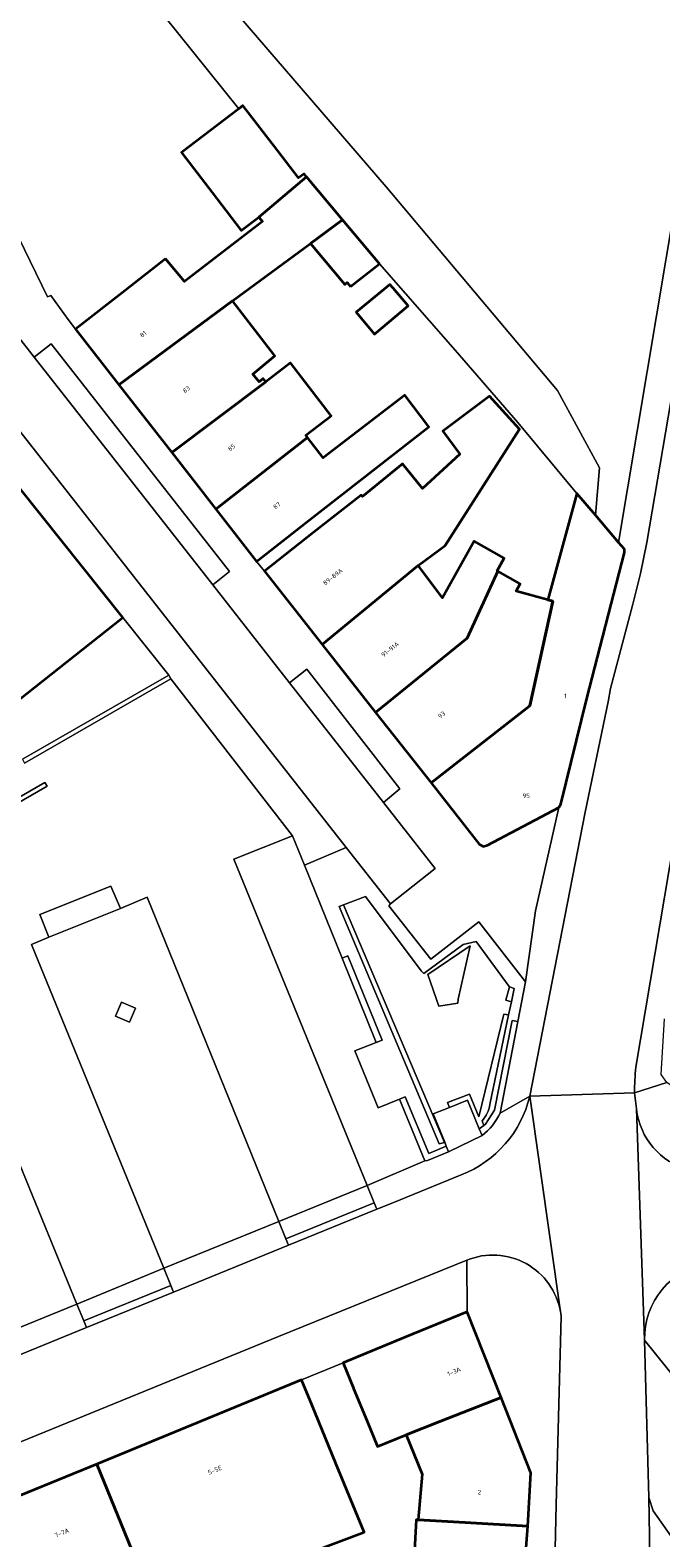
# Model space of a CAD drawing. Header units: metres. Extents: x 197700 to 204338, y 317132 to 325229.
# Tile 688 of 1056: x 202897 to 202947, y 318963 to 319083. Entities that reach past the tile are written whole.
import ezdxf
from ezdxf.enums import TextEntityAlignment as Align

# ---------------------------------------------------------------- set-up
doc = ezdxf.new("R2010")
doc.units = ezdxf.units.M
for name, color, linetype, lineweight in [('B-WE-GR-BEPLANTING_CULTUUR_BODEMBEDEKKER-GV', 90, 'Continuous', 18), ('B-WE-GR-BEPLANTING_CULTUUR_BOSPLANTSOEN-GV', 90, 'Continuous', 18), ('B-WE-GR-BEPLANTING_CULTUUR_HEESTERS-GV', 90, 'Continuous', 18), ('B-WE-IE-TERREINAFSCHEIDING_KUNSTMATIG_HEKWERK-G', 20, 'IE-TERREINAFSCHEIDING-KUNSTMATIG', 18), ('B-WE-IE-TERREINAFSCHEIDING_KUNSTMATIG_MUUR-G', 90, 'IE-TERREINAFSCHEIDING-KUNSTMATIG-DICHT', 18), ('B-WE-IE-TERREINAFSCHEIDING_KUNSTMATIG_MUUR-GV', 90, 'Continuous', 18), ('B-WE-OG-BEBOUWING-GV', 7, 'Continuous', 35), ('B-WE-OG-BEBOUWING-T18', 10, 'Continuous', 18), ('B-WE-OG-TERREIN_CULTUURSCHEIDING-GV', 7, 'Continuous', 18), ('B-WE-OG-TERREIN_ERF-GV', 7, 'Continuous', 18), ('B-WE-VH-VERHARDING_ASFALT-GV', 252, 'Continuous', 18), ('B-WE-VH-VERHARDING_BETONSTRAATSTEEN-GV', 252, 'Continuous', 18), ('B-WE-VH-VERHARDING_OPEN-GV', 252, 'Continuous', 18), ('B-WE-VH-VERHARDING_TEGEL-GV', 252, 'Continuous', 18)]:
    doc.layers.add(name, color=color, linetype=linetype, lineweight=lineweight)
doc.styles.add('NLCS-ISO-M200-T18', font='NLCS-ISO.ttf', dxfattribs={"height": 0.36})
doc.linetypes.add('IE-TERREINAFSCHEIDING-KUNSTMATIG', pattern='A,4,[82,NLCS.SHX,S=0.75,R=90,X=0,Y=0],4,-2', length=10)
doc.linetypes.add('IE-TERREINAFSCHEIDING-KUNSTMATIG-DICHT', pattern='A,8,-1,[82,NLCS.SHX,S=0.75,R=90,X=0,Y=0],-1', length=10)

msp = doc.modelspace()

# ---------------------------------------------------------------- linework, layer by layer
at = {"layer": 'B-WE-GR-BEPLANTING_CULTUUR_BODEMBEDEKKER-GV'}
for points in [[(202922.477, 319017.632), (202919.154, 319016.232), (202922.147, 319008.847), (202922.613, 319009.035), (202925.326, 319002.333), (202924.863, 319002.145), (202923.165, 319001.475), (202925.008, 318996.945), (202926.715, 318997.629), (202927.161, 318997.814), (202929.049, 318993.338), (202930.429, 318993.908), (202930.302, 318994.217), (202930.272, 318994.21), (202929.869, 318994.098), (202921.917, 319012.935), (202922.254, 319013.081), (202923.998, 319013.727), (202928.441, 319007.844), (202928.63, 319007.622), (202931.766, 319009.929), (202932.808, 319010.154), (202935.42, 319006.588), (202935.458, 319006.574), (202935.819, 319006.437), (202935.599, 319005.378), (202935.381, 319004.335), (202933.899, 318997.213)], [(202933.269, 318995.91), (202933.42, 318995.554), (202933.543, 318995.642), (202934.262, 318996.757), (202935.653, 319003.889), (202936.116, 319003.799), (202936.735, 319006.965), (202933.008, 319011.718), (202929.202, 319008.771), (202925.851, 319013.005), (202925.986, 319013.162), (202922.477, 319017.632)], [(202934.696, 318996.541), (202936.116, 319003.799), (202935.653, 319003.889), (202934.262, 318996.757), (202933.543, 318995.642), (202933.42, 318995.554), (202933.047, 318995.29)], [(202933.047, 318995.29), (202933.272, 318994.748)]]:
    msp.add_lwpolyline(points, dxfattribs=at)
for points in [[(202935.599, 319005.378), (202935.171, 319005.501), (202935.458, 319006.574), (202935.42, 319006.588), (202932.808, 319010.154), (202931.766, 319009.929), (202928.63, 319007.622), (202928.441, 319007.844), (202923.998, 319013.727), (202922.254, 319013.081), (202930.272, 318994.21), (202930.302, 318994.217), (202929.376, 318996.465), (202930.672, 318996.991), (202930.53, 318997.367), (202932.283, 318998.044), (202933.018, 318996.242), (202935.003, 319004.398), (202935.381, 319004.335)], [(202932.325, 319009.819), (202931.361, 319005.574), (202931.353, 319005.271), (202929.84, 319005.019), (202928.972, 319007.541)], [(202905.248, 319003.764), (202905.714, 319004.869), (202904.608, 319005.336), (202904.142, 319004.229)]]:
    msp.add_lwpolyline(points, close=True, dxfattribs=at)
for points in [[(202933.899, 318997.213, -0.1294274), (202933.269, 318995.91)], [(202933.272, 318994.748, 0.1194954), (202934.696, 318996.541)]]:
    msp.add_lwpolyline(points, format="xyb", dxfattribs=at)
at = {"layer": 'B-WE-GR-BEPLANTING_CULTUUR_BOSPLANTSOEN-GV'}
msp.add_lwpolyline([(202925.115, 319063.976), (202931.137, 319057.11), (202936.12, 319051.383), (202940.803, 319045.736), (202942.279, 319044.012), (202942.597, 319047.783), (202939.26, 319053.924), (202925.641, 319070.091), (202908.824, 319089.618), (202904.387, 319088.167), (202913.925, 319076.294), (202914.268, 319076.557), (202917.046, 319072.935), (202918.691, 319070.791), (202919.118, 319071.119), (202919.32, 319070.878), (202922.185, 319067.466)], close=True, dxfattribs=at)
at = {"layer": 'B-WE-GR-BEPLANTING_CULTUUR_HEESTERS-GV'}
for points in [[(202922.254, 319013.081), (202921.917, 319012.935), (202929.869, 318994.098), (202930.272, 318994.21)], [(202922.147, 319008.847), (202924.863, 319002.145), (202925.326, 319002.333), (202922.613, 319009.035)], [(202932.325, 319009.819), (202928.972, 319007.541), (202929.84, 319005.019), (202931.353, 319005.271), (202931.361, 319005.574)], [(202935.458, 319006.574), (202935.171, 319005.501), (202935.599, 319005.378), (202935.819, 319006.437)], [(202930.612, 318993.463), (202930.429, 318993.908), (202929.049, 318993.338), (202927.161, 318997.814), (202926.715, 318997.629), (202928.723, 318992.746), (202928.927, 318992.765)]]:
    msp.add_lwpolyline(points, close=True, dxfattribs=at)
msp.add_lwpolyline([(202933.899, 318997.213), (202935.381, 319004.335), (202935.003, 319004.398), (202933.018, 318996.242), (202932.283, 318998.044), (202930.53, 318997.367), (202930.672, 318996.991), (202932.103, 318997.571), (202933.047, 318995.29), (202933.42, 318995.554), (202933.269, 318995.91)], dxfattribs=at)
msp.add_lwpolyline([(202933.269, 318995.91, 0.1294274), (202933.899, 318997.213)], format="xyb", dxfattribs=at)
at = {"layer": 'B-WE-IE-TERREINAFSCHEIDING_KUNSTMATIG_HEKWERK-G'}
for points in [[(202908.824, 319089.618), (202925.641, 319070.091), (202939.26, 319053.924), (202942.597, 319047.783), (202942.279, 319044.012)], [(202913.925, 319076.294), (202904.387, 319088.167)]]:
    msp.add_lwpolyline(points, dxfattribs=at)
at = {"layer": 'B-WE-IE-TERREINAFSCHEIDING_KUNSTMATIG_MUUR-G'}
msp.add_lwpolyline([(202940.803, 319045.736), (202936.12, 319051.383), (202931.137, 319057.11), (202925.115, 319063.976)], dxfattribs=at)
at = {"layer": 'B-WE-IE-TERREINAFSCHEIDING_KUNSTMATIG_MUUR-GV'}
for points in [[(202908.538, 319031.007), (202908.361, 319031.309), (202896.734, 319024.632), (202896.909, 319024.328)], [(202882.984, 319013.442), (202898.699, 319022.493), (202898.526, 319022.794), (202882.811, 319013.742)]]:
    msp.add_lwpolyline(points, close=True, dxfattribs=at)
at = {"layer": 'B-WE-OG-BEBOUWING-GV'}
for points in [[(202913.925, 319076.294), (202909.386, 319072.812), (202912.174, 319069.177), (202914.133, 319066.623), (202915.52, 319067.687), (202919.32, 319070.878), (202919.118, 319071.119), (202918.691, 319070.791), (202917.046, 319072.935), (202914.268, 319076.557)], [(202908.112, 319064.378), (202904.892, 319061.864), (202900.951, 319058.787), (202904.393, 319054.379), (202913.445, 319061.037), (202919.631, 319065.588), (202922.185, 319067.466), (202919.32, 319070.878), (202915.52, 319067.687), (202915.821, 319067.328), (202909.625, 319062.575)], [(202922.809, 319062.167), (202925.115, 319063.976), (202922.185, 319067.466), (202919.631, 319065.588), (202922.353, 319062.345), (202922.54, 319062.488)], [(202924.005, 319060.743), (202923.271, 319060.127), (202924.729, 319058.39), (202927.394, 319060.627), (202926.202, 319062.047), (202925.95, 319062.343)], [(202904.393, 319054.379), (202908.602, 319048.988), (202916.081, 319054.617), (202915.863, 319054.876), (202915.542, 319054.607), (202915.041, 319055.204), (202916.792, 319056.674), (202913.445, 319061.037)], [(202912.12, 319044.483), (202919.408, 319050.176), (202919.268, 319050.358), (202921.279, 319051.901), (202918.042, 319056.121), (202916.081, 319054.617), (202908.602, 319048.988)], [(202912.12, 319044.483), (202915.35, 319040.346), (202919.291, 319043.423), (202929.047, 319051.04), (202927.128, 319053.542), (202920.642, 319048.567), (202919.408, 319050.176)], [(202920.559, 319033.745), (202928.199, 319040.02), (202929.904, 319041.297), (202930.332, 319041.618), (202936.239, 319050.844), (202933.85, 319053.456), (202930.139, 319050.675), (202931.509, 319048.847), (202928.536, 319046.128), (202926.943, 319048.084), (202923.769, 319045.498), (202923.661, 319045.616), (202919.903, 319042.654), (202915.976, 319039.559)], [(202942.279, 319044.012), (202940.803, 319045.736), (202938.499, 319037.281), (202938.906, 319037.191), (202937.058, 319028.863), (202929.222, 319022.754), (202933.051, 319017.896), (202933.364, 319017.717), (202933.713, 319017.807), (202939.365, 319020.79), (202939.527, 319021.056), (202941.603, 319029.451), (202944.589, 319041.046), (202944.582, 319041.321), (202944.126, 319041.853)], [(202928.199, 319040.02), (202920.559, 319033.745), (202924.809, 319028.353), (202932.077, 319034.255), (202934.519, 319039.566), (202934.472, 319039.592), (202935.037, 319040.6), (202932.643, 319041.941), (202930.126, 319037.449)], [(202924.809, 319028.353), (202929.222, 319022.754), (202937.058, 319028.863), (202938.906, 319037.191), (202938.499, 319037.281), (202935.979, 319037.974), (202936.309, 319038.563), (202934.519, 319039.566), (202932.077, 319034.255)], [(202934.777, 318973.959), (202932.082, 318980.763), (202927.15, 318978.728), (202922.218, 318976.693), (202923.046, 318974.687), (202923.057, 318974.659), (202924.125, 318972.071), (202924.958, 318970.053), (202927.239, 318970.973), (202929.913, 318972.032)], [(202907.393, 318957.041), (202909.898, 318957.983), (202915.727, 318960.176), (202923.903, 318963.251), (202921.654, 318968.72), (202920.829, 318970.725), (202919.764, 318973.314), (202918.927, 318975.349), (202902.663, 318968.659)], [(202929.913, 318972.032), (202927.239, 318970.973), (202928.497, 318967.855), (202928.194, 318964.224), (202931.924, 318964.018), (202936.916, 318963.742), (202937.15, 318967.968), (202934.777, 318973.959)], [(202895.402, 318961.874), (202901.105, 318948.008), (202901.215, 318947.746), (202905.826, 318949.679), (202909.463, 318951.204), (202907.181, 318956.961), (202907.393, 318957.041), (202902.663, 318968.659), (202894.063, 318965.154)], [(202936.916, 318963.742), (202931.924, 318964.018), (202928.194, 318964.224), (202928.04, 318964.233), (202927.61, 318956.489), (202936.338, 318955.894), (202936.449, 318957.437), (202936.704, 318960.981)]]:
    msp.add_lwpolyline(points, close=True, dxfattribs=at)
msp.add_lwpolyline([(202896.46, 319029.351), (202904.704, 319035.878), (202877.271, 319070.253)], dxfattribs=at)
at = {"layer": 'B-WE-OG-TERREIN_CULTUURSCHEIDING-GV'}
msp.add_lwpolyline([(202949.4, 319093.74), (202950.515, 319098.592), (202951.157, 319101.623), (202946.229, 319102.21), (202935.416, 319098.535), (202935.701, 319097.689), (202932.868, 319096.746), (202932.58, 319097.585), (202923.146, 319094.363), (202913.679, 319091.207), (202908.824, 319089.618), (202925.641, 319070.091), (202939.26, 319053.924), (202942.597, 319047.783), (202942.279, 319044.012), (202944.126, 319041.853), (202948.65, 319068.858)], dxfattribs=at)
at = {"layer": 'B-WE-OG-TERREIN_ERF-GV'}
for points in [[(202913.925, 319076.294), (202904.387, 319088.167), (202904.173, 319088.097), (202894.684, 319085.001), (202888.224, 319082.907), (202891.852, 319075.457), (202898.721, 319061.352), (202899.006, 319061.448), (202900.384, 319059.551), (202900.951, 319058.787), (202904.892, 319061.864), (202908.112, 319064.378), (202909.625, 319062.575), (202915.821, 319067.328), (202915.52, 319067.687), (202914.133, 319066.623), (202912.174, 319069.177), (202909.386, 319072.812)], [(202915.976, 319039.559), (202919.903, 319042.654), (202923.661, 319045.616), (202923.769, 319045.498), (202926.943, 319048.084), (202928.536, 319046.128), (202931.509, 319048.847), (202930.139, 319050.675), (202933.85, 319053.456), (202936.239, 319050.844), (202930.332, 319041.618), (202929.904, 319041.297), (202928.199, 319040.02), (202930.126, 319037.449), (202932.643, 319041.941), (202935.037, 319040.6), (202934.472, 319039.592), (202934.519, 319039.566), (202936.309, 319038.563), (202935.979, 319037.974), (202938.499, 319037.281), (202940.803, 319045.736), (202936.12, 319051.383), (202931.137, 319057.11), (202925.115, 319063.976), (202922.809, 319062.167), (202922.54, 319062.488), (202922.353, 319062.345), (202919.631, 319065.588), (202913.445, 319061.037), (202916.792, 319056.674), (202915.041, 319055.204), (202915.542, 319054.607), (202915.863, 319054.876), (202916.081, 319054.617), (202918.042, 319056.121), (202921.279, 319051.901), (202919.268, 319050.358), (202919.408, 319050.176), (202920.642, 319048.567), (202927.128, 319053.542), (202929.047, 319051.04), (202919.291, 319043.423), (202915.35, 319040.346)], [(202926.202, 319062.047), (202927.394, 319060.627), (202924.729, 319058.39), (202923.271, 319060.127), (202924.005, 319060.743), (202925.95, 319062.343)]]:
    msp.add_lwpolyline(points, close=True, dxfattribs=at)
msp.add_lwpolyline([(202927.61, 318956.489), (202928.04, 318964.233), (202928.194, 318964.224), (202928.497, 318967.855), (202927.239, 318970.973), (202924.958, 318970.053), (202924.125, 318972.071), (202923.057, 318974.659), (202923.046, 318974.687), (202922.218, 318976.693), (202918.927, 318975.349), (202919.764, 318973.314), (202920.829, 318970.725), (202921.654, 318968.72), (202923.903, 318963.251), (202915.727, 318960.176)], dxfattribs=at)
at = {"layer": 'B-WE-VH-VERHARDING_ASFALT-GV'}
for points in [[(202945.484, 319000.179), (202950.076, 319027.34), (202956.859, 319068.057), (202957.214, 319069.97), (202957.613, 319071.875), (202964.965, 319102.455)], [(202950.616, 319066.737), (202946.375, 319041.854), (202945.869, 319039.387), (202945.248, 319036.948), (202943.475, 319030.25), (202943.291, 319029.186), (202941.472, 319020.443), (202937.059, 318997.876), (202945.39, 318998.134)], [(202940.209, 318891.463), (202940.342, 318889.547), (202947.4, 318887.923), (202947.055, 318892.894), (202946.739, 318899.14), (202946.412, 318908.527), (202946.348, 318910.692), (202946.31, 318911.157), (202946.014, 318920.924), (202945.97, 318934.389), (202946.226, 318947.853), (202946.515, 318958.34), (202946.589, 318962.962), (202946.515, 318965.997), (202946.186, 318978.512), (202945.538, 318996.86), (202945.39, 318998.134), (202937.059, 318997.876), (202939.511, 318980.745)], [(202939.511, 318980.745), (202937.059, 318997.876)], [(202945.538, 318996.86), (202946.186, 318978.512)], [(202931.618, 318991.631), (202926.181, 318989.415), (202924.906, 318988.896), (202917.872, 318986.034), (202908.751, 318982.323), (202901.833, 318979.509), (202893.327, 318976.048), (202892.58, 318975.744), (202885.661, 318972.929), (202882.781, 318971.757), (202878.262, 318969.918), (202871.73, 318967.26), (202865.263, 318964.629), (202858.914, 318962.046)], [(202809.85, 318942.083), (202812.326, 318936.035), (202917.089, 318978.788), (202932.06, 318984.853)], [(202939.561, 318980.392), (202939.162, 318965.438)], [(202939.162, 318965.438), (202938.441, 318934.175), (202938.447, 318925.685), (202938.691, 318917.378), (202939.211, 318905.884), (202939.606, 318900.181)]]:
    msp.add_lwpolyline(points, dxfattribs=at)
msp.add_lwpolyline([(202893.423, 319061.955), (202886.823, 319070.357), (202884.85, 319072.87), (202881.331, 319070.045), (202922.477, 319017.632), (202925.986, 319013.162), (202929.553, 319015.953), (202925.432, 319021.2), (202917.977, 319030.692), (202911.861, 319038.478), (202897.665, 319056.553)], close=True, dxfattribs=at)
for points in [[(202945.39, 318998.134, -0.0233553), (202945.484, 319000.179)], [(202937.059, 318997.876, -0.2467886), (202931.618, 318991.631)], [(202949.665, 318992.02, -0.3030437), (202945.538, 318996.86)], [(202932.06, 318984.853, -0.4781215), (202939.511, 318980.745)], [(202946.186, 318978.512, -0.3716176), (202951.245, 318984.65)], [(202939.511, 318980.745, -0.0146999), (202939.561, 318980.392)]]:
    msp.add_lwpolyline(points, format="xyb", dxfattribs=at)
at = {"layer": 'B-WE-VH-VERHARDING_BETONSTRAATSTEEN-GV'}
msp.add_lwpolyline([(202893.423, 319061.955), (202897.665, 319056.553), (202899.023, 319057.623), (202913.19, 319039.537), (202911.861, 319038.478), (202917.977, 319030.692), (202919.339, 319031.793), (202926.724, 319022.281), (202925.432, 319021.2), (202929.553, 319015.953), (202925.986, 319013.162), (202925.851, 319013.005), (202929.202, 319008.771), (202933.008, 319011.718), (202936.735, 319006.965), (202937.514, 319012.588), (202939.365, 319020.79), (202933.713, 319017.807), (202933.364, 319017.717), (202933.051, 319017.896), (202929.222, 319022.754), (202924.809, 319028.353), (202920.559, 319033.745), (202915.976, 319039.559), (202915.35, 319040.346), (202912.12, 319044.483), (202908.602, 319048.988), (202904.393, 319054.379), (202900.951, 319058.787), (202900.384, 319059.551), (202899.006, 319061.448), (202898.721, 319061.352), (202891.852, 319075.457)], dxfattribs=at)
for points in [[(202908.361, 319031.309), (202908.538, 319031.007), (202918.211, 319018.561), (202919.154, 319016.232), (202922.477, 319017.632), (202881.331, 319070.045), (202877.271, 319070.253), (202904.704, 319035.878)], [(202897.665, 319056.553), (202911.861, 319038.478), (202913.19, 319039.537), (202899.023, 319057.623)], [(202925.432, 319021.2), (202926.724, 319022.281), (202919.339, 319031.793), (202917.977, 319030.692)], [(202924.131, 318990.796), (202928.723, 318992.746), (202926.715, 318997.629), (202925.008, 318996.945), (202923.165, 319001.475), (202924.863, 319002.145), (202922.147, 319008.847), (202919.154, 319016.232), (202918.211, 319018.561), (202913.53, 319016.7)], [(202907.964, 318984.223), (202917.105, 318987.935), (202906.662, 319013.677), (202904.524, 319012.779), (202898.839, 319010.515), (202897.453, 319009.911)], [(202901.059, 318981.36), (202890.437, 319007.268), (202885.784, 319005.366), (202886.758, 319003.031), (202884.635, 319002.134), (202882.247, 319001.184), (202891.858, 318977.623), (202892.531, 318977.897)], [(202905.248, 319003.764), (202904.142, 319004.229), (202904.608, 319005.336), (202905.714, 319004.869)], [(202924.131, 318990.796), (202917.105, 318987.935), (202917.666, 318986.544), (202924.701, 318989.398)], [(202917.872, 318986.034), (202924.906, 318988.896), (202924.701, 318989.398), (202917.666, 318986.544)], [(202907.964, 318984.223), (202901.059, 318981.36), (202901.615, 318980.031), (202908.537, 318982.84)], [(202901.833, 318979.509), (202908.751, 318982.323), (202908.537, 318982.84), (202901.615, 318980.031)], [(202946.515, 318965.997), (202946.589, 318962.962), (202946.515, 318958.34), (202946.226, 318947.853), (202945.97, 318934.389), (202946.014, 318920.924), (202946.31, 318911.157), (202946.348, 318910.692), (202946.532, 318911.028), (202948.054, 318912.68), (202948.275, 318913.016), (202948.358, 318913.402), (202948.21, 318918.416), (202948.05, 318928.893), (202948.183, 318939.895), (202948.766, 318961.404), (202948.682, 318962.187), (202948.33, 318962.892), (202946.868, 318964.96)]]:
    msp.add_lwpolyline(points, close=True, dxfattribs=at)
at = {"layer": 'B-WE-VH-VERHARDING_OPEN-GV'}
for points in [[(202904.524, 319012.779), (202903.768, 319014.564), (202898.115, 319012.294), (202898.839, 319010.515)], [(202933.272, 318994.748), (202933.047, 318995.29), (202932.103, 318997.571), (202930.672, 318996.991), (202929.376, 318996.465), (202930.302, 318994.217), (202930.429, 318993.908), (202930.612, 318993.463)]]:
    msp.add_lwpolyline(points, close=True, dxfattribs=at)
at = {"layer": 'B-WE-VH-VERHARDING_TEGEL-GV'}
for points in [[(202966.409, 319108.459), (202964.965, 319102.455), (202957.613, 319071.875), (202957.214, 319069.97), (202956.859, 319068.057), (202950.076, 319027.34), (202945.484, 319000.179)], [(202948.65, 319068.858), (202944.126, 319041.853), (202944.582, 319041.321), (202944.589, 319041.046), (202941.603, 319029.451), (202939.527, 319021.056), (202939.365, 319020.79)], [(202939.365, 319020.79), (202937.514, 319012.588), (202936.735, 319006.965), (202936.116, 319003.799), (202934.696, 318996.541), (202937.059, 318997.876), (202941.472, 319020.443), (202943.291, 319029.186), (202943.475, 319030.25), (202945.248, 319036.948), (202945.869, 319039.387), (202946.375, 319041.854), (202950.616, 319066.737)], [(202896.734, 319024.632), (202908.361, 319031.309), (202904.704, 319035.878), (202896.46, 319029.351)], [(202890.437, 319007.268), (202901.059, 318981.36), (202907.964, 318984.223), (202897.453, 319009.911), (202898.839, 319010.515), (202898.115, 319012.294), (202903.768, 319014.564), (202904.524, 319012.779), (202906.662, 319013.677), (202917.105, 318987.935), (202924.131, 318990.796), (202913.53, 319016.7), (202918.211, 319018.561), (202908.538, 319031.007), (202896.909, 319024.328)], [(202945.39, 318998.134), (202947.955, 318998.957), (202947.507, 318999.599), (202947.776, 319004.025)], [(203032.267, 318933.657), (203030.726, 318936.771), (203026.249, 318940.533), (203021.224, 318944.755), (203020.593, 318945.278), (203015.113, 318949.815), (203010.012, 318954.039), (203009.32, 318954.604), (203004.756, 318958.328), (203000.518, 318961.786), (202993.73, 318967.357), (202987.971, 318972.09), (202987.917, 318972.134), (202982.314, 318976.152), (202976.703, 318980.128), (202976.641, 318980.172), (202972.847, 318982.759), (202968.571, 318985.675), (202964.233, 318988.634), (202956.684, 318993.554), (202954.985, 318994.217), (202947.955, 318998.957), (202945.39, 318998.134), (202945.538, 318996.86)], [(202937.059, 318997.876), (202934.696, 318996.541)], [(202933.272, 318994.748), (202930.612, 318993.463), (202928.927, 318992.765), (202928.723, 318992.746)], [(202928.723, 318992.746), (202924.131, 318990.796), (202924.701, 318989.398), (202924.906, 318988.896), (202926.181, 318989.415), (202931.618, 318991.631)], [(202932.06, 318984.853), (202932.082, 318980.763), (202934.777, 318973.959), (202937.15, 318967.968), (202936.916, 318963.742), (202936.704, 318960.981), (202936.449, 318957.437), (202936.338, 318955.894), (202936.199, 318948.266)], [(202939.233, 318903.491), (202939.211, 318905.884), (202938.691, 318917.378), (202938.447, 318925.685), (202938.441, 318934.175), (202939.162, 318965.438), (202939.561, 318980.392)], [(202946.186, 318978.512), (202952.077, 318971.174)], [(202952.077, 318971.174), (202946.186, 318978.512), (202946.515, 318965.997), (202946.868, 318964.96), (202948.33, 318962.892)]]:
    msp.add_lwpolyline(points, dxfattribs=at)
for points in [[(202882.984, 319013.442), (202882.811, 319013.742), (202898.526, 319022.794), (202898.699, 319022.493)], [(202908.751, 318982.323), (202917.872, 318986.034), (202917.666, 318986.544), (202917.105, 318987.935), (202907.964, 318984.223), (202908.537, 318982.84)], [(202863.748, 318954.769), (202889.419, 318965.229), (202893.801, 318965.069), (202894.063, 318965.154), (202902.663, 318968.659), (202918.927, 318975.349), (202922.218, 318976.693), (202927.15, 318978.728), (202932.082, 318980.763), (202932.06, 318984.853), (202917.089, 318978.788), (202812.326, 318936.035), (202813.116, 318934.103), (202817.076, 318935.723), (202818.219, 318936.189), (202833.232, 318942.338), (202834.405, 318942.837), (202849.11, 318948.838), (202850.214, 318949.255), (202859.661, 318953.104)], [(202893.327, 318976.048), (202901.833, 318979.509), (202901.615, 318980.031), (202901.059, 318981.36), (202892.531, 318977.897), (202893.106, 318976.579)]]:
    msp.add_lwpolyline(points, close=True, dxfattribs=at)
for points in [[(202945.484, 319000.179, 0.0233553), (202945.39, 318998.134)], [(202931.618, 318991.631, 0.2467886), (202937.059, 318997.876)], [(202945.538, 318996.86, 0.3030437), (202949.665, 318992.02)], [(202934.696, 318996.541, -0.1194954), (202933.272, 318994.748)], [(202939.511, 318980.745, 0.4781215), (202932.06, 318984.853)], [(202951.245, 318984.65, 0.3716176), (202946.186, 318978.512)], [(202939.561, 318980.392, 0.0146999), (202939.511, 318980.745)]]:
    msp.add_lwpolyline(points, format="xyb", dxfattribs=at)

# ---------------------------------------------------------------- texts
at = {"layer": 'B-WE-OG-BEBOUWING-T18', "style": 'NLCS-ISO-M200-T18'}
for s, rotation, p in [('81', 37.9, (202906.336, 319058.389)), ('83', 37.9, (202909.763, 319054)), ('85', 37.9, (202913.363, 319049.39)), ('87', 37.9, (202916.963, 319044.78)), ('89-89A', 38.2, (202921.409, 319039.128)), ('91-91A', 38.2, (202925.956, 319033.36)), ('93', 38.2, (202930.051, 319028.164)), ('1-3A', 22.4, (202931.047, 318976.009)), ('5-5E', 22.3, (202912.032, 318968.188)), ('2', 356.9, (202933.059, 318966.427)), ('7-7A', 22.2, (202899.873, 318963.202))]:
    msp.add_text(s, height=0.36, rotation=rotation, dxfattribs=at).set_placement(p, align=Align.MIDDLE)
for s, p in [('1', (202939.9, 319029.657)), ('95', (202936.779, 319021.732))]:
    msp.add_text(s, height=0.36, dxfattribs=at).set_placement(p, align=Align.MIDDLE)

doc.saveas('drawing.dxf')
